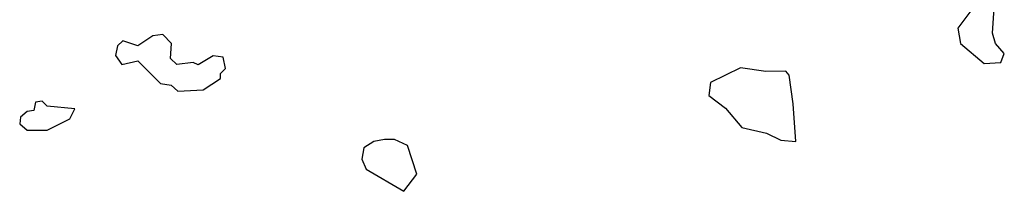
# Model space of a CAD drawing. Extents: x 2889633 to 3052318, y 540750 to 918690.
# Tile 572 of 656: x 2988810 to 2990770, y 824581 to 824922. Entities that reach past the tile are written whole.
import ezdxf

# ---------------------------------------------------------------- set-up
doc = ezdxf.new("R2010")
doc.units = 0

msp = doc.modelspace()

# ---------------------------------------------------------------- linework, layer by layer
at = {"layer": '0CON02XD'}
for points in [[(2990707.5, 824945), (2990677.5, 824905), (2990682.5, 824875), (2990730, 824835), (2990763, 824837), (2990770, 824855), (2990752.5, 824875), (2990746.7, 824895), (2990750, 824945)], [(2989125, 824780), (2989175, 824782.5), (2989210, 824805), (2989210, 824815), (2989220, 824825), (2989215, 824847.5), (2989195, 824850), (2989165, 824832.5), (2989155, 824836.7), (2989123, 824833), (2989110, 824845), (2989112.5, 824875), (2989095, 824892.5), (2989075, 824890), (2989045, 824870), (2989015, 824880), (2989005, 824870), (2989000.7, 824850.7), (2989013, 824833), (2989045, 824840), (2989090, 824795), (2989111.7, 824791.7), (2989125, 824780)], [(2990355, 824680), (2990350, 824755), (2990341.7, 824811.7), (2990335, 824820), (2990295, 824818.8), (2990245, 824826.2), (2990185, 824797.5), (2990181.7, 824771.7), (2990215, 824746.2), (2990247.7, 824707.7), (2990296.4, 824696.4), (2990325, 824682.5), (2990355, 824680)], [(2988865, 824702.5), (2988910, 824725), (2988920, 824745), (2988865, 824750), (2988855, 824760), (2988841.7, 824758.3), (2988838.3, 824741.7), (2988825, 824740), (2988811.7, 824728.3), (2988810, 824715), (2988825, 824702.5), (2988865, 824702.5)], [(2989575, 824581.2), (2989600.8, 824615), (2989581.9, 824671.9), (2989556.1, 824683.9), (2989535.9, 824684.1), (2989515, 824680), (2989495, 824667.5), (2989491.2, 824645), (2989500, 824625), (2989575, 824581.2)]]:
    msp.add_lwpolyline(points, dxfattribs=at)

doc.saveas('drawing.dxf')
